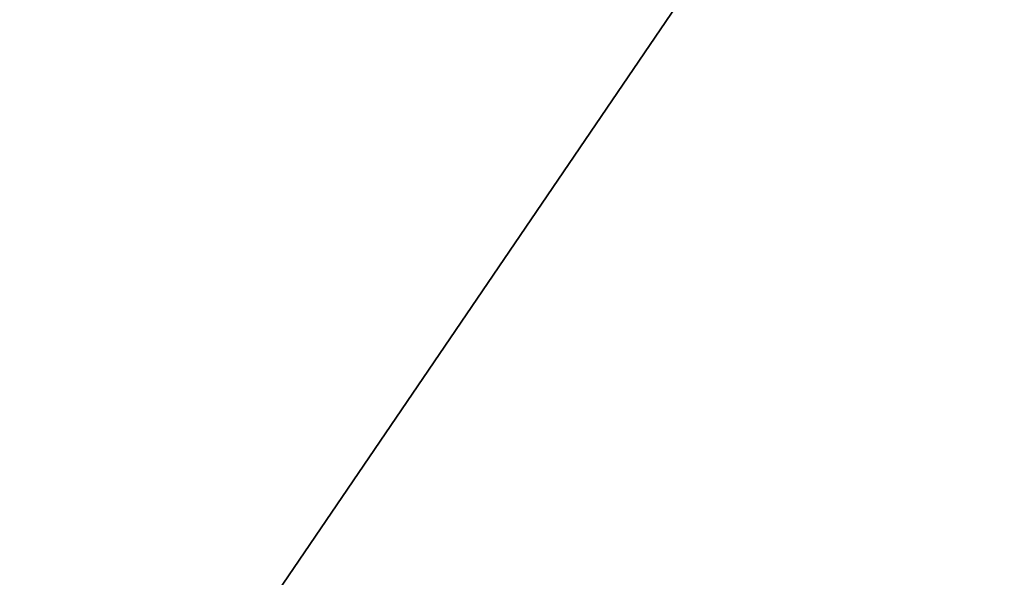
# Model space of a CAD drawing. Extents: x 0 to 80, y 0 to 80.
# Tile 308 of 656: x 8.79919 to 8.80605, y 35.41451 to 35.4184. Entities that reach past the tile are written whole.
import ezdxf

# ---------------------------------------------------------------- set-up
doc = ezdxf.new("R2010")
doc.units = 0
doc.header["$LTSCALE"] = 25.4
doc.layers.get('0').update_dxf_attribs({"color": 13, "linetype": 'CONTINUOUS'})

# ---------------------------------------------------------------- blocks, each defined once
blk = doc.blocks.new('ORBIT-I-KINKIET-20-7806-78')
at = {"color": 7}
blk.add_line((25.1196709, 35.64608, 343.6887817), (25.2029629, 35.7683601, 344.5432434), dxfattribs=at)
blk.add_line((25.1196709, 35.64608, 343.6887817), (25.2029629, 35.7683601, 344.5432434), dxfattribs=at)
mesh = blk.add_polyface(dxfattribs=at)
corners = [(25.4827461, 35.64608, 303.7221375), (24.774519, 35.7683601, 304.1225586), (25.4827461, 35.7683601, 303.7221375)]
mesh.append_faces([[corners[k] for k in face] for face in [(0, 1, 2)]], dxfattribs={"color": 7})
mesh = blk.add_polyface(dxfattribs=at)
corners = [(25.4827461, 35.64608, 303.7221375), (24.774519, 35.64608, 304.1225586), (24.774519, 35.7683601, 304.1225586)]
mesh.append_faces([[corners[k] for k in face] for face in [(0, 1, 2)]], dxfattribs={"color": 7})
mesh = blk.add_polyface(dxfattribs=at)
corners = [(25.1196709, 35.7683601, 343.6887817), (25.1196709, 35.64608, 343.6887817), (25.2029629, 35.7683601, 344.5432434)]
mesh.append_faces([[corners[k] for k in face] for face in [(0, 1, 2)]], dxfattribs={"color": 7})
mesh = blk.add_polyface(dxfattribs=at)
corners = [(25.2029629, 35.7683601, 344.5432434), (25.1196709, 35.64608, 343.6887817), (25.2029629, 35.64608, 344.5432434)]
mesh.append_faces([[corners[k] for k in face] for face in [(0, 1, 2)]], dxfattribs={"color": 7})

msp = doc.modelspace()

# ---------------------------------------------------------------- block references
at = {"color": 0}
msp.add_blockref('ORBIT-I-KINKIET-20-7806-78', (-16.3966141, -0.3460782, -57.5), dxfattribs=at)

doc.saveas('drawing.dxf')
